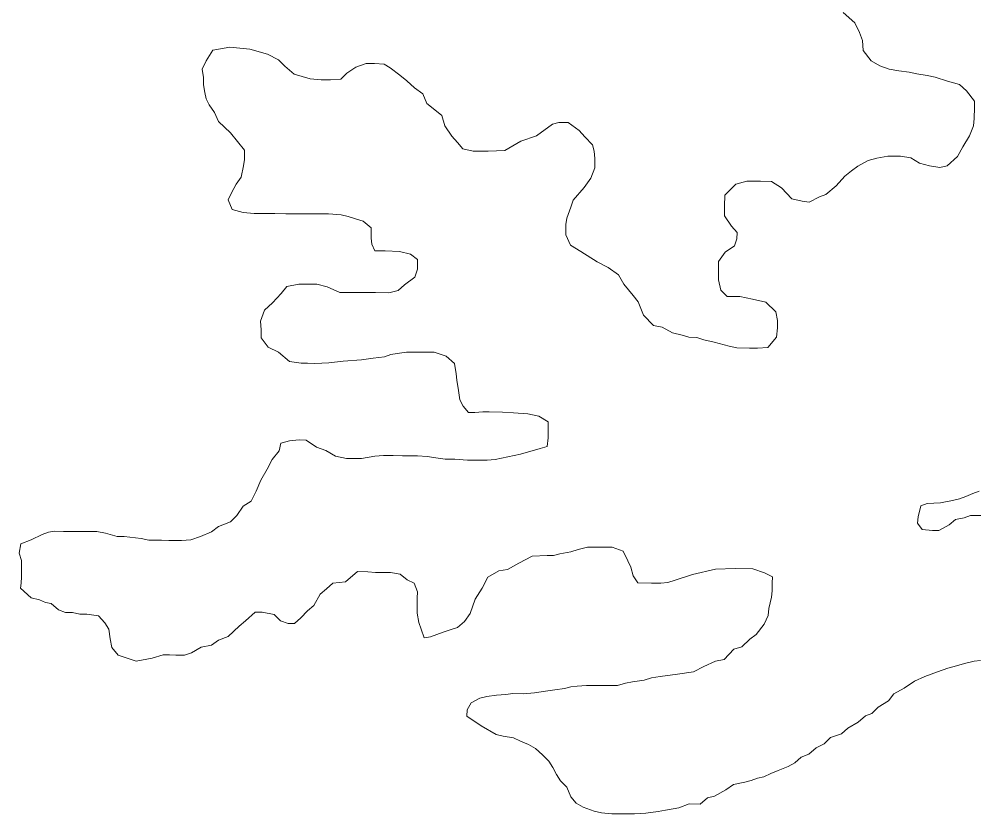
# Model space of a CAD drawing. Extents: x 553962 to 842807, y 8883888 to 9032388.
# Drawn here: x 621029 to 624059, y 8940293 to 8942808 of the extents above; entities that cross this region are included whole.
import ezdxf

# ---------------------------------------------------------------- set-up
doc = ezdxf.new("R2010")
doc.units = 0
doc.header["$LTSCALE"] = 200
doc.layers.add('25', color=7, linetype='Continuous', lineweight=13)

msp = doc.modelspace()

# ---------------------------------------------------------------- linework, layer by layer
at = {"layer": '25'}
for points in [[(623635.7, 8942829.3), (623673, 8942796.5), (623687.8, 8942766.3), (623697.6, 8942741.2), (623699.8, 8942708.7), (623724.6, 8942676), (623752, 8942660.8), (623781.9, 8942650.6), (623811.9, 8942645.3), (623844.4, 8942640.1), (623869.3, 8942634.9), (623901.8, 8942629.7), (623926.8, 8942624.6), (623966.7, 8942611.8), (624004.1, 8942601.5), (624026.5, 8942581.3), (624051.2, 8942548.6), (624051.1, 8942528.6), (624050.8, 8942493.6), (624048.2, 8942471), (624035.4, 8942438.6), (624015.1, 8942403.7), (623997.4, 8942373.7), (623964.7, 8942343.9)], [(622126.8, 8942667.6), (622094.1, 8942656.7), (622065.7, 8942637.1), (622046.8, 8942618.5), (622014.3, 8942616.2), (621984.3, 8942616.4), (621949.3, 8942619.1), (621924.3, 8942626.8), (621899.4, 8942634.5), (621869.5, 8942659.7), (621849.7, 8942679.9), (621814.8, 8942697.6), (621758.2, 8942713.4), (621694.9, 8942719.9), (621641.4, 8942709.8)], [(621641.4, 8942709.8), (621620.8, 8942676.3), (621607.7, 8942650.2), (621612, 8942624), (621612, 8942600.1), (621616.4, 8942576.1), (621620.8, 8942556.5), (621629.5, 8942536.9), (621646.9, 8942512.9), (621659.7, 8942484.3), (621697, 8942449), (621719.3, 8942421.3), (621741.6, 8942393.7), (621741.3, 8942363.6), (621738.7, 8942343.6), (621730.9, 8942308.6), (621715.7, 8942286.2), (621700.5, 8942258.7), (621690.3, 8942236.3), (621702.6, 8942206.2), (621737.6, 8942195.9), (621772.6, 8942193.2), (621805.1, 8942193), (621837.6, 8942192.7), (621872.6, 8942192.5), (621917.6, 8942192.2), (621952.6, 8942192), (621987.6, 8942191.8), (622007.6, 8942191.6), (622047.6, 8942188.8), (622070.1, 8942183.7), (622092.6, 8942176), (622117.5, 8942168.4), (622142.4, 8942148.2), (622142.1, 8942115.6), (622144.5, 8942095.6), (622154.3, 8942075.5), (622186.8, 8942075.3), (622231.8, 8942072.5), (622266.8, 8942064.7), (622289.2, 8942047.1), (622288.9, 8942017), (622281.2, 8941992), (622248.5, 8941967.2), (622228.4, 8941949.8), (622198.3, 8941942.5), (622155.8, 8941942.8), (622110.8, 8941943.1), (622065.8, 8941943.4), (622043.3, 8941943.5), (622003.4, 8941961.3), (621970.9, 8941969.1), (621940.9, 8941969.2), (621913.4, 8941969.4), (621875.8, 8941962.2), (621858.2, 8941939.8), (621830.4, 8941909.9), (621805.2, 8941887.5), (621792.5, 8941852.6), (621794.8, 8941825), (621794.6, 8941800), (621816.8, 8941769.8), (621849.2, 8941754.6), (621884, 8941724.3), (621921.5, 8941719), (621941.5, 8941718.9), (621964, 8941718.7), (622009.1, 8941720.9), (622054.1, 8941725.7), (622111.7, 8941730.3), (622149.2, 8941735), (622184.3, 8941739.8), (622204.3, 8941747.2), (622224.4, 8941749.6), (622254.4, 8941754.4), (622276.9, 8941754.2), (622311.9, 8941754), (622342, 8941753.8), (622379.4, 8941741), (622406.7, 8941718.3), (622411.5, 8941685.7), (622413.8, 8941665.7), (622418.6, 8941633.1), (622423.3, 8941603.1), (622433.2, 8941582.9), (622450.6, 8941562.8), (622470.6, 8941562.7), (622495.6, 8941565), (622515.6, 8941564.9), (622558.1, 8941564.6), (622593.1, 8941561.9), (622638.1, 8941559.1), (622673.1, 8941551.3), (622702.9, 8941533.6), (622702.8, 8941513.6), (622702.6, 8941483.5), (622699.8, 8941456), (622677.3, 8941448.7), (622614.6, 8941431.5), (622534.5, 8941414.6), (622509.4, 8941412.2)], [(623964.7, 8942343.9), (623942.1, 8942339.1), (623909.6, 8942344.3), (623877.2, 8942352), (623849.8, 8942369.7), (623817.3, 8942374.9), (623777.3, 8942375.2), (623742.2, 8942367.9), (623714.7, 8942360.6), (623682, 8942343.3), (623661.9, 8942328.4), (623641.8, 8942311), (623614, 8942281.1), (623581.3, 8942253.8), (623561.2, 8942246.4), (623528.6, 8942229.1), (623506.1, 8942231.8), (623473.7, 8942239.5), (623441.4, 8942274.8), (623409, 8942295), (623374, 8942295.2), (623331.5, 8942295.5), (623296.4, 8942285.7), (623261.1, 8942250.9), (623260.9, 8942215.9), (623260.7, 8942185.8), (623282.9, 8942153.1), (623300.3, 8942133), (623300.1, 8942113), (623292.4, 8942090.5), (623262.3, 8942070.7), (623242, 8942040.8), (623241.9, 8942018.2), (623241.6, 8941983.2), (623248.8, 8941950.6), (623268.7, 8941930.4), (623308.7, 8941930.2), (623348.7, 8941922.4), (623391.1, 8941912.1), (623423.4, 8941881.8), (623428.2, 8941854.3), (623428, 8941831.7), (623425.3, 8941801.7), (623397.5, 8941769.3), (623365, 8941767.1), (623340, 8941767.2), (623300, 8941767.5), (623275, 8941772.7), (623227.6, 8941785.5), (623195.1, 8941793.2), (623172.7, 8941800.9), (623148.2, 8941802.2), (623126.1, 8941807.7), (623096.2, 8941815.4), (623063.8, 8941833.2), (623036.3, 8941838.3), (623004, 8941871.1), (622986.9, 8941913.8), (622972, 8941933.9), (622942.3, 8941969.2), (622925, 8941999.3), (622892.6, 8942022.1), (622857.8, 8942039.8), (622805.5, 8942072.7), (622773.1, 8942092.9), (622758.4, 8942125.6), (622758.6, 8942158.1), (622761.3, 8942178.1), (622774, 8942213.1), (622781.7, 8942235.6), (622817, 8942275.4), (622837.3, 8942305.3), (622850, 8942337.8), (622850.2, 8942367.8), (622847.9, 8942390.4), (622843.1, 8942410.4), (622818.2, 8942435.6), (622800.9, 8942455.8), (622766.1, 8942481), (622736.1, 8942481.2), (622716, 8942476.4), (622665.7, 8942439.1), (622615.6, 8942421.9), (622565.3, 8942392.2), (622512.8, 8942390.1), (622465.2, 8942390.4), (622432.8, 8942398.1), (622415.4, 8942418.3), (622398.1, 8942438.4), (622375.8, 8942471.1), (622366.1, 8942503.7), (622343.7, 8942521.4), (622318.7, 8942541.2), (622305.6, 8942571.7), (622279.5, 8942591.3), (622255.5, 8942613.1), (622233.7, 8942630.6), (622203.1, 8942654.6), (622183.5, 8942665.4), (622153, 8942667.6), (622126.8, 8942667.6)], [(622509.4, 8941412.2), (622476.9, 8941412.4), (622446.9, 8941412.6), (622406.9, 8941415.4), (622376.9, 8941415.6), (622354.4, 8941418.2), (622319.4, 8941423.5), (622289.4, 8941426.2), (622261.9, 8941426.4), (622241.9, 8941426.5), (622211.9, 8941426.7), (622181.9, 8941426.9), (622154.4, 8941424.6), (622111.8, 8941417.3), (622091.8, 8941417.5), (622064.3, 8941417.7), (622029.3, 8941425.4), (621999.4, 8941443.1), (621969.5, 8941453.3), (621937.2, 8941476.1), (621914.7, 8941476.2), (621884.6, 8941473.9), (621857.1, 8941466.6), (621851.9, 8941441.6), (621829.2, 8941414.2), (621813.9, 8941384.3), (621793.6, 8941349.3), (621778.4, 8941314.4), (621763.1, 8941282), (621738, 8941267.1), (621717.8, 8941237.2), (621697.6, 8941217.3), (621660, 8941202.5), (621637.3, 8941185.2), (621602.2, 8941170.4), (621572.1, 8941160.5), (621542.1, 8941158.2), (621522.1, 8941158.4), (621502.1, 8941158.5), (621479.6, 8941158.7), (621459.5, 8941158.8), (621439.5, 8941158.9), (621414.6, 8941164.1), (621361.5, 8941170.5), (621339.3, 8941170.7), (621301.8, 8941180.9), (621274.4, 8941186.1), (621244.3, 8941186.3), (621224.3, 8941186.5), (621201.8, 8941186.6), (621169.3, 8941186.8), (621141.8, 8941187), (621121.8, 8941184.6), (621101.7, 8941177.3), (621066.6, 8941160), (621034, 8941147.7), (621028.7, 8941117.7), (621036.1, 8941095.1), (621035.8, 8941062.5), (621035.7, 8941042.5), (621035.5, 8941022.5), (621032.8, 8941006.9)], [(624071.3, 8941236.6), (624038.8, 8941236.8), (624018.7, 8941229.5), (623991.2, 8941224.7), (623971, 8941207.3), (623938.4, 8941189.9), (623918.4, 8941190.1), (623885.9, 8941192.8), (623871, 8941212.9), (623873.7, 8941232.9), (623881.4, 8941267.9), (623901.5, 8941275.3), (623944, 8941277.5), (623981.6, 8941284.8), (624004.2, 8941289.7), (624024.2, 8941297), (624046.8, 8941306.9), (624066.9, 8941314.3)], [(621504.3, 8940795.5), (621524.3, 8940795.3), (621551.8, 8940795.2), (621574.4, 8940802.5), (621604.5, 8940819.8), (621637.1, 8940827.1), (621659.7, 8940842), (621689.8, 8940854.3), (621725.1, 8940886.7), (621745.2, 8940904), (621775.5, 8940931.4), (621798, 8940931.2), (621835.4, 8940923.5), (621855.3, 8940903.3), (621880.2, 8940895.6), (621900.2, 8940895.5), (621920.4, 8940912.9), (621940.6, 8940935.3), (621960.7, 8940952.7), (621981, 8940987.6), (622001.1, 8941005), (622021.2, 8941022.4), (622061.3, 8941027.1), (622099.1, 8941059.4), (622131.6, 8941059.2), (622156.6, 8941056.5), (622179.1, 8941056.4), (622204.1, 8941056.2), (622234.1, 8941051), (622256.4, 8941033.3), (622278.9, 8941023.2), (622288.7, 8940995.6), (622288.5, 8940975.6), (622288.3, 8940948), (622288.2, 8940928), (622292.9, 8940897.9), (622300.3, 8940877.8), (622310.1, 8940850.2), (622330.1, 8940852.6), (622370.2, 8940867.3), (622392.8, 8940874.7), (622415.4, 8940882.1), (622438, 8940902), (622455.7, 8940926.9), (622471.1, 8940971.8), (622493.8, 8941006.7), (622511.6, 8941041.7), (622546.8, 8941061.5), (622574.3, 8941066.3), (622609.5, 8941086.1), (622652.2, 8941108.3), (622699.7, 8941110.5), (622719.7, 8941110.4), (622739.8, 8941115.3), (622774.8, 8941122.5), (622797.4, 8941129.9), (622827.5, 8941137.2), (622862.5, 8941137), (622885, 8941136.8), (622905, 8941136.7), (622939.9, 8941124), (622954.7, 8941093.8), (622964.6, 8941073.7), (622971.8, 8941046.1), (622986.7, 8941023.5)], [(622986.7, 8941023.5), (623029.2, 8941023.2), (623059.2, 8941023), (623081.7, 8941025.4), (623104.3, 8941032.7), (623159.5, 8941049.9), (623232.1, 8941066.9), (623294.7, 8941069), (623349.7, 8941068.7), (623387.1, 8941055.9), (623412, 8941043.2), (623411.9, 8941023.2), (623411.7, 8940998.2), (623409, 8940978.2), (623401.3, 8940943.2), (623398.6, 8940920.6), (623385.9, 8940893.2), (623360.6, 8940860.8), (623340.5, 8940845.9), (623315.3, 8940821.1), (623290.2, 8940813.7), (623260, 8940781.4), (623232.4, 8940776.5), (623194.8, 8940759.3), (623162.1, 8940741.9), (623112, 8940734.8), (623057, 8940727.6), (623029.4, 8940722.8), (623006.8, 8940715.4), (622969.3, 8940710.7), (622946.8, 8940705.8), (622921.7, 8940698.5), (622886.7, 8940698.7), (622856.7, 8940698.9), (622824.2, 8940699.1), (622794.1, 8940696.8), (622774.1, 8940694.4)], [(621032.8, 8941006.9), (621066.9, 8940976.4), (621092.8, 8940969.9), (621112.1, 8940961.9), (621130.4, 8940958.2), (621152.7, 8940938), (621175.2, 8940930.3), (621197.7, 8940930.2), (621220.2, 8940925), (621242.7, 8940924.9), (621280.1, 8940919.6), (621300, 8940897), (621312.3, 8940876.9), (621317.1, 8940846.8), (621321.9, 8940819.2), (621341.7, 8940795), (621341.7, 8940795), (621341.7, 8940795), (621341.7, 8940795), (621399.2, 8940775.9), (621399.2, 8940775.9), (621399.2, 8940775.9), (621449.2, 8940785.8), (621484.3, 8940795.6), (621504.3, 8940795.5)], [(622490.5, 8940571.1), (622537.8, 8940543.3), (622560.3, 8940538.1), (622592.8, 8940532.9), (622615.2, 8940522.8), (622640.2, 8940512.6), (622662.6, 8940499.9), (622684.9, 8940479.7), (622704.8, 8940459.6), (622717.1, 8940439.5), (622729.5, 8940416.8), (622741.8, 8940396.7), (622761.7, 8940376.6), (622773.9, 8940346.5), (622791.3, 8940326.3), (622813.7, 8940313.6), (622848.6, 8940300.9), (622871.1, 8940295.7), (622903.6, 8940293), (622923.6, 8940292.9), (622956.1, 8940292.7), (622976.1, 8940292.6), (623011.2, 8940294.8), (623051.2, 8940299.6), (623073.8, 8940304.4), (623116.3, 8940311.6), (623148.9, 8940323.9), (623184, 8940323.7), (623206.6, 8940343.6), (623229.2, 8940348.4), (623264.3, 8940368.2), (623289.5, 8940385.6), (623324.5, 8940392.9), (623344.6, 8940397.8), (623364.7, 8940405.1), (623384.7, 8940410), (623407.3, 8940419.9), (623429.9, 8940429.7), (623462.5, 8940442), (623482.6, 8940454.4), (623502.7, 8940471.8), (623527.8, 8940481.7), (623550.5, 8940501.6), (623575.6, 8940513.9), (623595.7, 8940533.8), (623630.8, 8940546.1), (623651, 8940563.5), (623683.6, 8940583.3), (623706.3, 8940603.2), (623726.4, 8940610.5), (623746.5, 8940630.4), (623779.2, 8940650.2), (623796.9, 8940672.7), (623829.5, 8940690), (623862.2, 8940712.3), (623894.8, 8940727.1), (623914.9, 8940734.5), (623935, 8940741.8), (623967.6, 8940754.2), (623987.6, 8940759), (624020.2, 8940768.8), (624050.3, 8940776.1), (624070.3, 8940778.5)], [(622774.1, 8940694.4), (622754, 8940689.6), (622724, 8940684.8), (622701.5, 8940682.4), (622658.9, 8940675.2), (622623.9, 8940672.9), (622591.3, 8940673.1), (622568.8, 8940670.8), (622538.8, 8940668.5), (622508.7, 8940663.7), (622486.2, 8940658.8), (622458.6, 8940644), (622445.9, 8940621.5), (622445.7, 8940601.5), (622490.5, 8940571.1)]]:
    msp.add_lwpolyline(points, dxfattribs=at)

doc.saveas('drawing.dxf')
